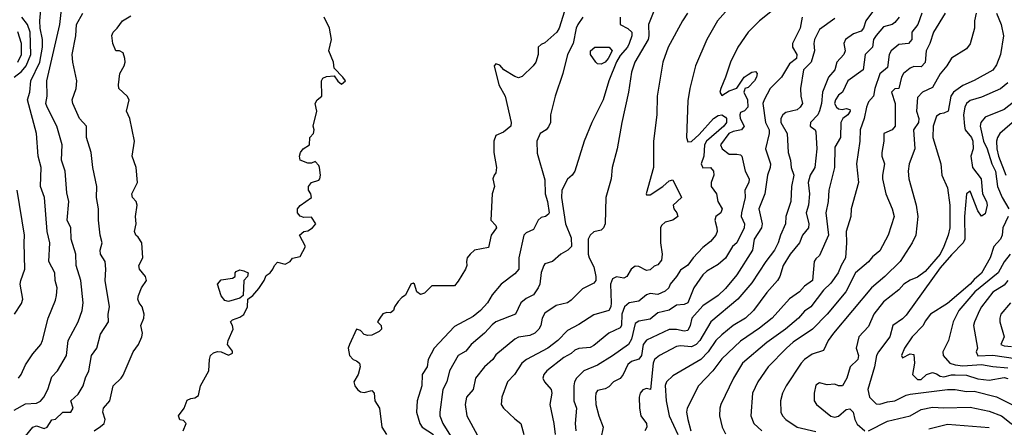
# Model space of a CAD drawing. Header units: metres. Extents: x -51132 to -49532, y -231222 to -229437.
# Tile 452 of 656: x -50017 to -49886, y -230591 to -230537. Entities that reach past the tile are written whole.
import ezdxf

# ---------------------------------------------------------------- set-up
doc = ezdxf.new("R2010")
doc.units = ezdxf.units.M
for name, color, linetype in [('CONTOUR_HALF', 8, 'Continuous'), ('CONTOUR_INDEX', 1, 'Continuous'), ('CONTOUR_INTER', 3, 'Continuous')]:
    doc.layers.add(name, color=color, linetype=linetype)

msp = doc.modelspace()

# ---------------------------------------------------------------- linework, layer by layer
at = {"layer": 'CONTOUR_HALF'}
for points, elevation in [([(-50017.58, -230588.51), (-50016.08, -230587.65), (-50014.58, -230587.56), (-50014.08, -230587.29), (-50013.61, -230586.76), (-50013.09, -230585.76), (-50012.58, -230584.1), (-50011.8, -230583.26), (-50010.6, -230581.26), (-50010.4, -230579.26), (-50009.05, -230576.76), (-50008.54, -230575.26), (-50008.41, -230574.26), (-50008.73, -230571.26), (-50009.35, -230569.26), (-50009.37, -230567.76), (-50010.01, -230565.76), (-50010.06, -230564.26), (-50010.52, -230563.26), (-50010.32, -230560.76), (-50010.58, -230559.63), (-50010.81, -230556.76), (-50011.26, -230555.26), (-50011.21, -230553.26), (-50011.88, -230550.76), (-50013.19, -230548.26), (-50013.34, -230547.76), (-50013.2, -230546.76), (-50013.21, -230544.76), (-50011.5, -230537.26), (-50011.26, -230535.26)], 77.5), ([(-49932.53, -230535.26), (-49933.31, -230537.26), (-49933.27, -230538.76), (-49933.37, -230539.26), (-49935.14, -230542.26), (-49935.58, -230543.58), (-49935.96, -230546.26), (-49936.87, -230550.26), (-49937.47, -230553.76), (-49938.14, -230556.26), (-49938.29, -230557.76), (-49938.96, -230560.26), (-49939.09, -230563.76), (-49939.28, -230564.26), (-49939.58, -230564.58), (-49940.58, -230564.82), (-49941.08, -230565.24), (-49941.34, -230565.76), (-49941.33, -230567.76), (-49941.21, -230568.26), (-49940.58, -230569.47), (-49940.29, -230570.76), (-49940.33, -230571.26), (-49940.58, -230571.62), (-49942.08, -230572.37), (-49943.58, -230573.88), (-49944.08, -230574.24), (-49945.58, -230574.61), (-49947.08, -230575.63), (-49947.43, -230576.26), (-49947.61, -230577.26), (-49947.88, -230577.76), (-49948.39, -230578.26), (-49949.08, -230578.58), (-49950.58, -230578.81), (-49951.08, -230579.09), (-49953.58, -230581.15), (-49954, -230581.76), (-49955.08, -230582.76), (-49956.31, -230584.26), (-49956.6, -230585.76), (-49957.47, -230586.76), (-49957.67, -230587.76), (-49957.45, -230589.26), (-49956.08, -230591.77)], 77.5), ([(-50017.58, -230544.26), (-50016.58, -230543.48), (-50015.97, -230542.76), (-50015.36, -230541.26), (-50015.42, -230538.26), (-50015.78, -230537.26), (-50016.56, -230536.26)], 76.5), ([(-50006.92, -230591.26), (-50006.08, -230590.7), (-50005.63, -230590.26), (-50005.49, -230589.76), (-50005.77, -230588.76), (-50005.72, -230588.26), (-50004.87, -230587.26), (-50004.43, -230585.26), (-50003.34, -230584.26), (-50003.08, -230583.84), (-50001.75, -230580.76), (-50001.03, -230579.76), (-50000.62, -230578.76), (-50000.54, -230578.26), (-50000.76, -230577.26), (-50000.33, -230576.26), (-50000.3, -230575.76), (-50000.58, -230574.76), (-50000.97, -230574.26), (-50001.15, -230573.76), (-50001.07, -230573.26), (-50000.64, -230572.26), (-49999.97, -230571.26), (-50000.1, -230570.76), (-50000.93, -230569.76), (-50001, -230569.26), (-50000.46, -230568.26), (-50000.62, -230566.26), (-50001.08, -230565.53), (-50001.42, -230565.26), (-50001.57, -230564.76), (-50001.34, -230563.76), (-50001.44, -230562.76), (-50001.22, -230561.26), (-50001.34, -230560.76), (-50001.83, -230560.26), (-50001.95, -230559.76), (-50001.19, -230558.26), (-50001.38, -230556.26), (-50001.9, -230554.76), (-50001.59, -230552.76), (-50002.22, -230549.76), (-50002.66, -230548.76), (-50002.31, -230547.26), (-50002.54, -230546.76), (-50003.67, -230545.76), (-50003.72, -230545.26), (-50003.51, -230543.76), (-50002.94, -230542.76), (-50002.81, -230542.26), (-50002.85, -230541.76), (-50003.08, -230541), (-50003.58, -230540.75), (-50004.08, -230540.73), (-50004.47, -230539.76), (-50004.58, -230538.72), (-50004.42, -230538.26), (-50003.89, -230537.76), (-50003.18, -230536.76), (-50002.08, -230536.12)], 78.5), ([(-49942.05, -230536.26), (-49942.71, -230537.26), (-49942.92, -230537.76), (-49943.33, -230539.76), (-49944.09, -230541.26), (-49944.69, -230543.76), (-49945.71, -230546.76), (-49946.31, -230549.26), (-49946.34, -230550.26), (-49946.58, -230550.85), (-49946.91, -230551.26), (-49947.71, -230551.76), (-49948.13, -230552.76), (-49948.08, -230554.33), (-49947.08, -230557.88), (-49947.02, -230559.76), (-49946.72, -230560.76), (-49946.51, -230562.26), (-49946.58, -230562.46), (-49947, -230562.76), (-49947.58, -230562.9), (-49947.95, -230563.26), (-49948.58, -230564.5), (-49949.58, -230564.96), (-49949.86, -230565.26), (-49950.53, -230568.26), (-49950.54, -230569.76), (-49951.08, -230570.41), (-49952.89, -230571.76), (-49954.08, -230573.19), (-49954.69, -230574.26), (-49955.62, -230575.26), (-49956.58, -230576.05), (-49959.08, -230577.39), (-49961.8, -230580.26), (-49962.56, -230581.76), (-49962.71, -230582.76), (-49963.36, -230583.76), (-49963.4, -230585.26), (-49964.03, -230587.26), (-49964.12, -230588.76), (-49963.67, -230590.26), (-49963.36, -230590.76), (-49961.85, -230591.76)], 78.5), ([(-49923.08, -230535.55), (-49924.17, -230536.76), (-49925.55, -230539.26), (-49927.08, -230542.76), (-49927.82, -230545.76), (-49928.08, -230547.41), (-49928.27, -230552.26), (-49928.08, -230552.83), (-49927.58, -230552.78), (-49926.58, -230551.89), (-49924.67, -230549.76), (-49924.08, -230549.35), (-49923.58, -230549.24), (-49923.08, -230549.55), (-49922.96, -230549.76), (-49922.95, -230550.26), (-49923.29, -230550.76), (-49925.63, -230552.76), (-49925.88, -230553.26), (-49925.97, -230554.76), (-49926.32, -230555.76), (-49926.08, -230556.3), (-49925.08, -230556.26), (-49924.69, -230556.76), (-49924.65, -230557.26), (-49925, -230558.26), (-49924.98, -230558.76), (-49924.3, -230559.76), (-49924.09, -230560.76), (-49923.52, -230561.76), (-49923.69, -230562.26), (-49924.38, -230562.76), (-49924.5, -230563.26), (-49924.22, -230564.26), (-49924.19, -230564.76), (-49924.35, -230565.26), (-49925.08, -230566.1), (-49926.08, -230566.88), (-49927.4, -230568.26), (-49928.08, -230569.23), (-49929.08, -230569.92), (-49929.59, -230570.76), (-49930.42, -230571.76), (-49930.62, -230572.26), (-49931.08, -230572.71), (-49932.08, -230573.14), (-49933.08, -230573), (-49933.58, -230573.17), (-49934.58, -230574.01), (-49935.86, -230574.26), (-49936.51, -230574.76), (-49936.85, -230575.76), (-49936.92, -230577.26), (-49937.08, -230577.57), (-49938.58, -230578.28), (-49940.58, -230579.92), (-49941.08, -230580.16), (-49942.58, -230580.3), (-49943.08, -230580.55), (-49943.58, -230580.99), (-49944.58, -230581.52), (-49946.8, -230583.26), (-49947.23, -230583.76), (-49947.33, -230584.26), (-49947.14, -230584.76), (-49946.25, -230585.76), (-49946.17, -230586.26), (-49946.4, -230587.76), (-49945.87, -230590.26), (-49945.7, -230591.76)], 76.5), ([(-49912.92, -230536.26), (-49913.15, -230537.76), (-49914.17, -230539.76), (-49914.2, -230540.26), (-49913.62, -230541.26), (-49913.65, -230541.76), (-49914.58, -230542.47), (-49915.66, -230544.26), (-49917.17, -230545.76), (-49917.94, -230547.26), (-49918.12, -230547.76), (-49917.79, -230550.26), (-49917.28, -230551.26), (-49917.28, -230551.76), (-49917.79, -230553.76), (-49917.12, -230555.76), (-49917.14, -230556.26), (-49917.51, -230557.26), (-49917.88, -230559.76), (-49918.67, -230561.76), (-49918.2, -230563.76), (-49918.32, -230564.26), (-49919.26, -230565.76), (-49919.52, -230567.26), (-49921.58, -230570.52), (-49923.08, -230572.36), (-49924.06, -230573.26), (-49926.08, -230574.65), (-49927.57, -230576.26), (-49927.78, -230577.26), (-49928.08, -230577.9), (-49928.58, -230578.01), (-49929.58, -230577.77), (-49930.58, -230577.8), (-49933.58, -230579.19), (-49934, -230579.76), (-49934.25, -230581.26), (-49934.58, -230581.73), (-49935.58, -230582.06), (-49936.08, -230582.43), (-49936.67, -230583.76), (-49937.08, -230584.28), (-49937.95, -230584.76), (-49938.58, -230585.41), (-49939.08, -230585.68), (-49940.08, -230585.89), (-49940.29, -230586.26), (-49940.37, -230586.76), (-49940.31, -230587.76), (-49939.93, -230589.26), (-49939.34, -230590.76), (-49939.64, -230592.26)], 75.5), ([(-49903.58, -230535.56), (-49904.43, -230536.76), (-49904.77, -230537.76), (-49905.08, -230538.14), (-49906.08, -230538.49), (-49907.16, -230539.26), (-49907.35, -230539.76), (-49907.21, -230540.76), (-49907.36, -230541.26), (-49908.3, -230542.26), (-49908.55, -230543.26), (-49909.42, -230544.26), (-49910.19, -230546.26), (-49910.32, -230547.76), (-49910.58, -230548.74), (-49910.84, -230549.26), (-49911.79, -230550.26), (-49911.83, -230550.76), (-49911.18, -230551.26), (-49911.08, -230551.52), (-49910.94, -230553.76), (-49911.21, -230556.26), (-49911.84, -230557.26), (-49912.1, -230558.26), (-49911.92, -230559.76), (-49912.08, -230561.26), (-49912.36, -230562.26), (-49912.03, -230563.76), (-49912.06, -230564.26), (-49912.87, -230565.26), (-49913.26, -230566.26), (-49914.48, -230567.76), (-49915.41, -230569.26), (-49915.87, -230570.76), (-49916.17, -230571.26), (-49917.58, -230572.89), (-49919.37, -230575.26), (-49920.41, -230576.26), (-49922.06, -230577.26), (-49923.58, -230578.49), (-49924.35, -230579.26), (-49925.4, -230580.76), (-49926.35, -230581.76), (-49930.08, -230583.96), (-49930.93, -230584.76), (-49931.08, -230585.24), (-49930.97, -230587.26), (-49930.58, -230589.26), (-49929.4, -230591.76)], 74.5), ([(-49896.99, -230535.76), (-49897.55, -230537.26), (-49898.32, -230538.26), (-49898.34, -230539.26), (-49898.79, -230539.76), (-49900.08, -230539.93), (-49901.09, -230540.76), (-49901.33, -230541.26), (-49901.58, -230542.95), (-49902.58, -230543.8), (-49903.23, -230545.76), (-49903.41, -230546.76), (-49904.08, -230547.52), (-49904.38, -230548.26), (-49904.66, -230549.76), (-49905.22, -230551.26), (-49905.24, -230552.76), (-49905.69, -230555.76), (-49905.42, -230558.26), (-49906.41, -230561.76), (-49906.42, -230562.76), (-49907.08, -230564.76), (-49907.02, -230566.26), (-49907.17, -230568.26), (-49907.73, -230569.26), (-49908.1, -230570.26), (-49909.08, -230571.61), (-49910.08, -230572.58), (-49911.76, -230574.76), (-49912.58, -230575.36), (-49913.4, -230576.26), (-49915.11, -230577.76), (-49917.58, -230579.52), (-49920.82, -230582.26), (-49922.03, -230584.26), (-49923.72, -230587.76), (-49923.86, -230588.26), (-49923.88, -230589.26), (-49923.53, -230590.76), (-49923.08, -230591.67)], 73.5), ([(-49889.81, -230535.76), (-49890.01, -230536.76), (-49890, -230537.76), (-49890.58, -230539.84), (-49891.08, -230540.5), (-49893.08, -230541.71), (-49893.71, -230542.76), (-49894.58, -230543.83), (-49895.58, -230545.62), (-49896.93, -230546.26), (-49897.58, -230546.96), (-49897.73, -230548.76), (-49897.39, -230549.76), (-49897.46, -230550.26), (-49898.13, -230551.26), (-49897.94, -230553.76), (-49898.7, -230555.76), (-49898.82, -230556.76), (-49898.72, -230557.76), (-49897.76, -230561.26), (-49897.52, -230562.76), (-49897.8, -230565.26), (-49898.29, -230566.26), (-49899.9, -230568.76), (-49901.94, -230570.76), (-49903.71, -230572.26), (-49908.75, -230578.26), (-49909.45, -230579.26), (-49910.08, -230580.59), (-49911.58, -230581.07), (-49912.6, -230581.76), (-49913.05, -230582.26), (-49915.02, -230585.26), (-49915.5, -230586.26), (-49915.76, -230587.26), (-49915.73, -230588.76), (-49915.5, -230589.26), (-49915.07, -230589.76), (-49913.58, -230590.75), (-49911.08, -230591.34)], 72.5), ([(-49940.42, -230540.26), (-49938.54, -230540.26), (-49938.12, -230540.76), (-49938.67, -230541.76), (-49939.08, -230542.24), (-49939.58, -230542.51), (-49940.08, -230542.46), (-49940.31, -230542.26), (-49941, -230541.26), (-49941.02, -230540.76), (-49940.42, -230540.26)], 78.5), ([(-49885.58, -230544.99), (-49886.58, -230545.81), (-49889.08, -230546.91), (-49890.58, -230547.35), (-49891.09, -230547.76), (-49891.3, -230548.26), (-49891.46, -230549.26), (-49891.33, -230550.76), (-49891.24, -230551.26), (-49890.43, -230552.26), (-49890.23, -230552.76), (-49890.21, -230553.76), (-49890.5, -230554.76), (-49890.27, -230556.26), (-49889.15, -230557.76), (-49888.97, -230559.76), (-49888.43, -230560.76), (-49888.32, -230561.26), (-49888.58, -230562.42), (-49889.08, -230562.71), (-49889.58, -230562.03), (-49890.58, -230559.39), (-49891.08, -230559.76), (-49891.35, -230562.76), (-49891.29, -230565.76), (-49891.51, -230566.26), (-49893.08, -230567.85), (-49894.58, -230569.61), (-49899.08, -230575.87), (-49899.58, -230576.39), (-49900.85, -230577.26), (-49901.25, -230578.76), (-49902.77, -230580.76), (-49903.01, -230581.26), (-49903.31, -230582.76), (-49904.16, -230585.76), (-49903.95, -230586.76), (-49903.08, -230587.67), (-49902.58, -230587.71), (-49901.58, -230587.39), (-49900.58, -230587.27), (-49899.08, -230586.52), (-49898.58, -230586.39), (-49893.58, -230585.75), (-49892.58, -230585.77), (-49891.08, -230586.01), (-49890.08, -230585.97), (-49887.08, -230586.74), (-49884.07, -230588.26)], 71.5), ([(-49884.36, -230549.76), (-49886.64, -230551.76), (-49886.97, -230552.26), (-49887.08, -230552.76), (-49887.03, -230553.76), (-49886.81, -230554.76), (-49885.87, -230557.26)], 70.5), ([(-50017.54, -230575.76), (-50016.58, -230574.34), (-50016.41, -230573.76), (-50016.76, -230571.76), (-50016.7, -230571.26), (-50016.13, -230569.76), (-50016.25, -230566.26), (-50016.17, -230565.26), (-50017.15, -230559.26)], 76.5), ([(-49885.28, -230567.76), (-49886.08, -230568.81), (-49886.89, -230570.26), (-49889.97, -230572.76), (-49892.1, -230575.26), (-49892.84, -230576.76), (-49893.48, -230579.26), (-49894.21, -230580.76), (-49894.16, -230581.26), (-49893.28, -230582.26), (-49892.58, -230582.5), (-49891.58, -230582.63), (-49889.08, -230582.45), (-49887.58, -230582.72), (-49885.58, -230582.87)], 70.5), ([(-49885.25, -230574.26), (-49886.51, -230575.76), (-49886.67, -230576.26), (-49886.65, -230576.76), (-49886.08, -230578.76), (-49886.51, -230579.76), (-49886.08, -230579.96), (-49885.08, -230580.04)], 69.5), ([(-49896.08, -230590.98), (-49893.58, -230590.38), (-49888.08, -230590.83)], 72.5)]:
    msp.add_lwpolyline(points, dxfattribs=dict(at, elevation=elevation))
at = {"layer": 'CONTOUR_INDEX'}
for points, elevation in [([(-49908.58, -230536.47), (-49910.58, -230537.9), (-49911.26, -230539.26), (-49911.34, -230539.76), (-49911.26, -230540.76), (-49911.72, -230542.26), (-49912.73, -230543.26), (-49913.12, -230545.76), (-49913.09, -230546.76), (-49912.87, -230547.76), (-49913.18, -230548.26), (-49913.58, -230548.6), (-49915.08, -230548.93), (-49915.45, -230549.26), (-49915.73, -230549.76), (-49915.74, -230550.26), (-49914.9, -230551.76), (-49914.77, -230554.26), (-49914.45, -230555.26), (-49914.35, -230556.26), (-49914, -230557.26), (-49914.34, -230558.76), (-49914.39, -230560.76), (-49915.07, -230562.76), (-49915.11, -230563.76), (-49915.79, -230565.26), (-49916.09, -230566.26), (-49916.6, -230567.26), (-49917.73, -230568.76), (-49919.58, -230571.59), (-49921.46, -230573.76), (-49925.04, -230576.76), (-49926.51, -230579.26), (-49926.98, -230579.76), (-49927.58, -230580.08), (-49929.08, -230579.97), (-49929.58, -230580.06), (-49931.85, -230581.26), (-49932.52, -230581.76), (-49932.71, -230582.26), (-49933.05, -230585.76), (-49933.58, -230585.65), (-49934.08, -230585.8), (-49934.42, -230586.26), (-49934.55, -230586.76), (-49934.52, -230588.26), (-49934.33, -230589.26), (-49933.57, -230590.26), (-49933.53, -230590.76), (-49933.78, -230591.26)], 75), ([(-49885.58, -230571.28), (-49886.08, -230571.88), (-49887.58, -230572.84), (-49889.1, -230574.76), (-49889.36, -230575.26), (-49890.03, -230576.76), (-49890.13, -230577.26), (-49889.63, -230580.26), (-49889.8, -230580.76), (-49889.58, -230581.27), (-49887.58, -230581.2), (-49884.58, -230581.66)], 70)]:
    msp.add_lwpolyline(points, dxfattribs=dict(at, elevation=elevation))
at = {"layer": 'CONTOUR_INTER'}
for points, elevation in [([(-50017, -230584.26), (-50016.65, -230583.76), (-50016.08, -230582.47), (-50015.08, -230581), (-50014.03, -230579.76), (-50013.8, -230579.26), (-50013.07, -230576.26), (-50012.08, -230573.9), (-50011.92, -230573.26), (-50011.87, -230572.26), (-50012.11, -230571.26), (-50012.16, -230570.26), (-50012.95, -230568.76), (-50012.83, -230566.26), (-50013.19, -230564.76), (-50013.53, -230560.26), (-50014.05, -230558.76), (-50013.99, -230556.26), (-50014.37, -230554.76), (-50014.58, -230551.76), (-50015.79, -230547.26), (-50015.49, -230546.26), (-50015.34, -230544.76), (-50014.17, -230542.26), (-50013.8, -230540.26), (-50013.78, -230539.26), (-50014.09, -230537.76), (-50014.15, -230536.76), (-50013.82, -230532.76)], 77), ([(-49944.23, -230534.76), (-49945.16, -230537.76), (-49945.47, -230538.26), (-49947.08, -230539.68), (-49947.58, -230539.9), (-49947.98, -230540.26), (-49947.97, -230541.26), (-49948.27, -230542.26), (-49948.63, -230542.76), (-49950.08, -230544.16), (-49950.58, -230544.35), (-49951.08, -230544.17), (-49952.53, -230543.26), (-49953.08, -230542.64), (-49953.58, -230542.47), (-49953.79, -230542.76), (-49953.17, -230545.26), (-49952.35, -230546.76), (-49951.54, -230550.26), (-49951.58, -230550.77), (-49952.58, -230551.54), (-49953.58, -230552.01), (-49953.87, -230552.76), (-49953.85, -230554.26), (-49953.48, -230556.26), (-49953.58, -230556.98), (-49953.82, -230557.26), (-49953.99, -230557.76), (-49953.77, -230558.76), (-49954.07, -230559.76), (-49954.25, -230563.26), (-49953.58, -230563.95), (-49953.51, -230564.26), (-49954.2, -230565.26), (-49954.58, -230566.91), (-49956.44, -230567.26), (-49956.98, -230567.76), (-49957.38, -230568.26), (-49957.5, -230568.76), (-49957.43, -230569.26), (-49957.62, -230569.76), (-49958.58, -230571.37), (-49959.08, -230571.97), (-49962.08, -230571.99), (-49963.08, -230572.98), (-49963.58, -230573.14), (-49964.08, -230572.76), (-49964.38, -230571.76), (-49964.58, -230571.62), (-49964.86, -230571.76), (-49965.58, -230573.23), (-49966.08, -230573.52), (-49966.58, -230574.08), (-49967.04, -230574.76), (-49967.2, -230575.26), (-49967.58, -230575.57), (-49968.08, -230575.54), (-49968.58, -230575.71), (-49969.01, -230576.26), (-49969.32, -230576.76), (-49968.83, -230577.26), (-49968.76, -230577.76), (-49969.08, -230578.05), (-49970.08, -230578.56), (-49970.58, -230578.6), (-49971.08, -230578.43), (-49971.58, -230577.92), (-49972.08, -230577.74), (-49973.03, -230579.76), (-49973.21, -230580.26), (-49973.01, -230581.26), (-49972.56, -230581.76), (-49972.08, -230581.94), (-49971.7, -230582.26), (-49971.62, -230582.76), (-49971.88, -230583.76), (-49972.43, -230584.76), (-49972.33, -230585.26), (-49971.98, -230585.76), (-49971.58, -230586.05), (-49971.08, -230586.14), (-49970.08, -230585.89), (-49969.75, -230586.26), (-49969.64, -230587.26), (-49969.04, -230588.26), (-49968.73, -230590.76), (-49968.1, -230591.76)], 79), ([(-49915.58, -230534.36), (-49918.58, -230536.76), (-49920.08, -230538.25), (-49921.45, -230540.26), (-49922.41, -230542.26), (-49923.07, -230544.26), (-49923.72, -230545.76), (-49923.82, -230546.26), (-49923.58, -230546.67), (-49922.58, -230546.05), (-49921.58, -230545.7), (-49920.6, -230544.26), (-49920.08, -230543.9), (-49919.58, -230543.59), (-49919.08, -230543.49), (-49918.89, -230543.76), (-49918.95, -230544.26), (-49919.24, -230544.76), (-49920.08, -230545.61), (-49920.5, -230545.76), (-49920.58, -230545.99), (-49920.64, -230546.26), (-49920.15, -230547.26), (-49920.12, -230548.26), (-49920.58, -230548.72), (-49921.08, -230548.96), (-49921.17, -230549.26), (-49921.12, -230549.76), (-49920.61, -230550.76), (-49920.96, -230551.26), (-49922.08, -230551.49), (-49922.66, -230551.76), (-49923.73, -230553.26), (-49923.51, -230553.76), (-49922.58, -230554.47), (-49921.58, -230554.47), (-49921.08, -230554.58), (-49920.91, -230554.76), (-49920.49, -230556.76), (-49919.94, -230557.76), (-49920, -230558.26), (-49920.54, -230559.26), (-49920.46, -230560.26), (-49920.98, -230562.26), (-49921, -230562.76), (-49920.55, -230563.76), (-49920.62, -230564.26), (-49921.58, -230566.26), (-49922.16, -230566.76), (-49923.08, -230568.29), (-49924.08, -230569.16), (-49925.58, -230570.05), (-49926.08, -230570.53), (-49927.29, -230572.26), (-49928.11, -230574.26), (-49928.58, -230574.45), (-49929.58, -230574.56), (-49930.58, -230575.21), (-49932.08, -230575.57), (-49933.08, -230576.41), (-49934.58, -230576.68), (-49935.08, -230577.01), (-49935.58, -230579.08), (-49935.95, -230579.76), (-49938.08, -230581.3), (-49940.08, -230582.53), (-49941.89, -230583.26), (-49942.86, -230584.26), (-49943.14, -230584.76), (-49943.25, -230585.26), (-49943.23, -230587.26), (-49942.89, -230588.26), (-49943.05, -230590.26), (-49942.97, -230591.26)], 76), ([(-50016.08, -230591.97), (-50015.08, -230590.75), (-50014.58, -230590.59), (-50013.58, -230590.96), (-50013.2, -230590.76), (-50012.58, -230589.81), (-50012.08, -230589.7), (-50011.08, -230588.78), (-50010.06, -230588.76), (-50009.72, -230588.26), (-50010.06, -230587.26), (-50009.08, -230586.39), (-50008.41, -230585.26), (-50008.08, -230584.19), (-50007.63, -230583.26), (-50007.28, -230581.26), (-50006.57, -230580.26), (-50006.08, -230578.39), (-50005.05, -230576.76), (-50005.08, -230575.76), (-50004.89, -230574.76), (-50005.46, -230571.26), (-50005.39, -230569.76), (-50005.48, -230568.76), (-50006.09, -230567.76), (-50006.16, -230567.26), (-50005.87, -230566.26), (-50006.13, -230565.26), (-50006.37, -230563.26), (-50006.37, -230561.76), (-50006.65, -230560.26), (-50006.59, -230558.76), (-50007.1, -230556.26), (-50007.33, -230554.26), (-50007.94, -230552.26), (-50007.96, -230550.76), (-50008.87, -230549.76), (-50009.78, -230547.76), (-50009.85, -230547.26), (-50009.32, -230545.76), (-50009.26, -230544.76), (-50009.79, -230542.26), (-50009.86, -230541.26), (-50009.37, -230538.76), (-50009.29, -230537.26), (-50008.44, -230535.76)], 78), ([(-49995.14, -230591.26), (-49994.74, -230590.26), (-49995.08, -230589.88), (-49995.58, -230589.8), (-49995.74, -230589.26), (-49995, -230588.26), (-49994.58, -230587.18), (-49994.08, -230586.95), (-49993.58, -230586.89), (-49993.08, -230586.58), (-49992.82, -230585.26), (-49991.7, -230583.26), (-49991.62, -230581.76), (-49991.48, -230581.26), (-49991.08, -230580.87), (-49990.58, -230580.72), (-49990.08, -230580.77), (-49989.08, -230581.2), (-49988.58, -230580.92), (-49988.58, -230580.66), (-49989.23, -230579.76), (-49989.14, -230579.26), (-49988.47, -230577.76), (-49988.55, -230577.26), (-49988.83, -230576.76), (-49988.58, -230576.49), (-49987.58, -230576.14), (-49987.08, -230575.79), (-49986.57, -230574.76), (-49986.53, -230573.76), (-49985.88, -230573.26), (-49985.08, -230572.36), (-49984.35, -230571.26), (-49984.08, -230570.6), (-49983.58, -230570.24), (-49983.19, -230569.76), (-49983, -230569.26), (-49982.58, -230568.82), (-49981.58, -230569.09), (-49980.92, -230568.76), (-49980.58, -230568.31), (-49979.58, -230568.07), (-49978.88, -230566.76), (-49979.68, -230565.26), (-49979.08, -230564.76), (-49978.58, -230564.66), (-49977.94, -230564.26), (-49977.5, -230563.76), (-49978.08, -230562.85), (-49979.08, -230562.89), (-49979.58, -230562.72), (-49979.94, -230562.26), (-49979.93, -230561.76), (-49979.58, -230561.31), (-49978.07, -230560.26), (-49978.18, -230559.76), (-49978.48, -230559.26), (-49978.49, -230558.76), (-49978.08, -230558.24), (-49977.08, -230557.93), (-49976.95, -230557.76), (-49976.88, -230557.26), (-49977.01, -230556.26), (-49977.08, -230555.99), (-49977.58, -230555.45), (-49978.08, -230555.7), (-49978.58, -230555.67), (-49979.58, -230555.26), (-49979.66, -230554.76), (-49979.53, -230554.26), (-49979.19, -230553.76), (-49978.32, -230553.26), (-49978.29, -230552.26), (-49977.82, -230551.76), (-49977.73, -230551.26), (-49977.83, -230550.76), (-49977.38, -230548.76), (-49977.59, -230547.76), (-49977.34, -230547.26), (-49976.68, -230546.76), (-49976.74, -230544.76), (-49976.58, -230544.4), (-49976.08, -230544.16), (-49975.08, -230544.06), (-49974.58, -230544.79), (-49974.08, -230545.2), (-49973.56, -230544.76), (-49973.9, -230544.26), (-49975.08, -230543.07), (-49975.14, -230542.26), (-49975.75, -230540.76), (-49975.43, -230539.26), (-49975.7, -230537.76), (-49976.41, -230536.26)], 79), ([(-49937.09, -230536.26), (-49937.06, -230537.26), (-49936.08, -230537.78), (-49935.52, -230538.26), (-49935.51, -230538.76), (-49935.86, -230539.76), (-49936.11, -230540.26), (-49937.08, -230541.39), (-49937.58, -230542.23), (-49938.6, -230544.76), (-49939.35, -230547.26), (-49940.85, -230550.26), (-49941.87, -230552.76), (-49943.08, -230556.73), (-49943.46, -230557.26), (-49944.08, -230557.8), (-49944.81, -230559.26), (-49944.86, -230560.26), (-49944.34, -230563.76), (-49943.58, -230565.61), (-49943.56, -230566.76), (-49944.04, -230567.26), (-49944.97, -230567.76), (-49946.06, -230568.76), (-49947.08, -230569.08), (-49947.23, -230569.26), (-49947.58, -230570.19), (-49947.76, -230571.76), (-49947.96, -230572.26), (-49948.58, -230573.18), (-49949.58, -230573.67), (-49950.26, -230574.26), (-49951, -230575.76), (-49953.58, -230576.79), (-49954.08, -230577.17), (-49955.08, -230578.27), (-49956.88, -230579.76), (-49957.58, -230580.65), (-49958.6, -230581.26), (-49959.76, -230583.26), (-49960.12, -230584.76), (-49960.65, -230585.76), (-49961.04, -230588.76), (-49961.01, -230589.26), (-49960.65, -230590.26), (-49959.4, -230592.26)], 78), ([(-49928.13, -230535.76), (-49928.81, -230536.76), (-49930.71, -230540.26), (-49931.42, -230542.26), (-49932.16, -230546.76), (-49932.21, -230549.26), (-49932.63, -230552.76), (-49932.66, -230556.26), (-49933.61, -230559.76), (-49933.58, -230559.9), (-49933.08, -230559.9), (-49931.42, -230558.76), (-49930.58, -230558.01), (-49930.08, -230557.89), (-49928.95, -230560.26), (-49930.05, -230561.26), (-49929.94, -230561.76), (-49929.57, -230562.26), (-49929.43, -230562.76), (-49930.06, -230563.26), (-49931.08, -230563.51), (-49931.58, -230563.95), (-49931.7, -230564.26), (-49931.7, -230566.26), (-49931.49, -230567.76), (-49931.58, -230568.58), (-49932.08, -230569.18), (-49932.58, -230569.39), (-49933.08, -230569.84), (-49933.58, -230569.95), (-49934.58, -230569.4), (-49935.08, -230569.36), (-49935.61, -230569.76), (-49936.21, -230570.76), (-49936.58, -230570.96), (-49937.58, -230570.78), (-49938.08, -230571.05), (-49938.38, -230571.76), (-49938.28, -230574.26), (-49938.33, -230574.76), (-49938.57, -230575.26), (-49940.58, -230575.83), (-49942.58, -230577.14), (-49944.08, -230577.94), (-49945.34, -230579.26), (-49946.7, -230580.26), (-49949.52, -230581.76), (-49950.13, -230582.26), (-49951.13, -230583.76), (-49952.06, -230584.76), (-49952.79, -230586.76), (-49952.87, -230587.76), (-49952.56, -230588.26), (-49951.08, -230589.67), (-49950.25, -230590.26), (-49949.85, -230591.76)], 77), ([(-49900.01, -230536.26), (-49900.58, -230537), (-49900.93, -230537.26), (-49902.08, -230537.58), (-49903.08, -230538.7), (-49903.41, -230539.26), (-49903.58, -230540.26), (-49904.53, -230541.26), (-49904.81, -230543.26), (-49906.82, -230544.76), (-49907.55, -230546.26), (-49908.08, -230546.65), (-49908.48, -230547.26), (-49908.6, -230547.76), (-49908.36, -230548.26), (-49908.08, -230548.46), (-49907.58, -230548.54), (-49907.08, -230548.42), (-49906.58, -230548.56), (-49906.52, -230548.76), (-49906.84, -230549.26), (-49907.49, -230549.76), (-49907.79, -230550.26), (-49907.83, -230552.26), (-49908.58, -230553.55), (-49908.6, -230556.26), (-49909.36, -230559.26), (-49909.45, -230560.76), (-49909.74, -230562.26), (-49909.42, -230565.26), (-49910.58, -230567.97), (-49911.08, -230568.4), (-49911.3, -230568.76), (-49911.55, -230571.26), (-49912.58, -230572.04), (-49913.26, -230572.76), (-49914.58, -230573.73), (-49916.89, -230576.26), (-49918.58, -230577.6), (-49921.08, -230579.33), (-49923.58, -230581.7), (-49924.75, -230583.26), (-49926.67, -230585.26), (-49928.19, -230588.26), (-49928.26, -230588.76), (-49928.08, -230589.77), (-49927.7, -230591.26)], 74), ([(-49893.89, -230535.76), (-49895.45, -230538.26), (-49895.94, -230539.76), (-49896.43, -230540.76), (-49896.58, -230542.29), (-49897.08, -230542.89), (-49898.08, -230542.83), (-49898.58, -230543.04), (-49899.46, -230543.76), (-49899.72, -230544.26), (-49900.05, -230545.76), (-49900.58, -230545.82), (-49901.04, -230546.26), (-49900.54, -230547.76), (-49900.55, -230550.76), (-49900.96, -230551.26), (-49902.04, -230551.76), (-49902.05, -230552.76), (-49902.31, -230554.26), (-49902.31, -230554.76), (-49901.96, -230555.76), (-49902.25, -230557.26), (-49902.23, -230557.76), (-49901.8, -230559.76), (-49900.93, -230561.76), (-49900.7, -230562.76), (-49901.47, -230565.26), (-49902.58, -230567.32), (-49903.58, -230568.15), (-49904.08, -230568.79), (-49905.83, -230570.26), (-49907.11, -230572.76), (-49909.58, -230575.75), (-49911.52, -230577.76), (-49914.08, -230579.48), (-49914.99, -230580.26), (-49917.42, -230582.76), (-49918.77, -230584.76), (-49919.5, -230586.26), (-49919.71, -230589.26), (-49919.32, -230590.26), (-49918.25, -230591.26)], 73), ([(-49887.1, -230535.76), (-49886.47, -230537.26), (-49886.17, -230538.76), (-49886.54, -230541.26), (-49887.08, -230542.62), (-49887.58, -230543.33), (-49890.08, -230544.7), (-49891.58, -230545.34), (-49892.82, -230546.26), (-49893.16, -230546.76), (-49893.5, -230548.76), (-49894.08, -230549.05), (-49894.58, -230549.12), (-49895.08, -230549.44), (-49895.5, -230550.76), (-49895.57, -230552.26), (-49894.47, -230555.76), (-49894.34, -230557.26), (-49893.58, -230558.95), (-49893.3, -230561.26), (-49893.31, -230564.26), (-49893.51, -230565.26), (-49894.07, -230566.76), (-49894.58, -230567.76), (-49896.58, -230570.09), (-49897.58, -230570.84), (-49898.58, -230571.23), (-49899.39, -230571.76), (-49900.08, -230572.51), (-49902.08, -230574.12), (-49903.38, -230575.76), (-49904.08, -230577.37), (-49905.36, -230578.76), (-49905.74, -230580.26), (-49905.41, -230581.26), (-49905.53, -230581.76), (-49906.52, -230582.76), (-49906.95, -230584.26), (-49907.55, -230585.26), (-49908.08, -230585.28), (-49908.58, -230585.05), (-49909.58, -230585.12), (-49910.58, -230584.86), (-49911.08, -230585.2), (-49911.32, -230586.26), (-49911.32, -230587.26), (-49911.01, -230587.76), (-49909.08, -230589.29), (-49908.58, -230589.46), (-49908.08, -230589.31), (-49907.08, -230588.4), (-49906.58, -230588.31), (-49906.12, -230588.76), (-49905.89, -230589.76), (-49905.58, -230590.37), (-49904.58, -230591.24)], 72), ([(-50017.08, -230542.24), (-50016.59, -230541.26), (-50016.59, -230539.76), (-50017.08, -230538.23)], 76), ([(-49883.81, -230546.76), (-49886.08, -230548.53), (-49888.58, -230549.58), (-49889.18, -230550.26), (-49889.25, -230550.76), (-49888.83, -230552.76), (-49888.35, -230553.76), (-49887.73, -230555.76), (-49887.22, -230556.76), (-49886.94, -230558.76), (-49886.36, -230560.26), (-49885.47, -230561.76)], 71), ([(-49885.54, -230562.76), (-49886.26, -230564.26), (-49886.33, -230565.26), (-49886.54, -230565.76), (-49887.44, -230566.76), (-49887.93, -230568.26), (-49889.08, -230570.31), (-49890.08, -230571.13), (-49890.58, -230571.76), (-49893.58, -230574.32), (-49895.86, -230575.76), (-49896.58, -230576.67), (-49896.83, -230577.26), (-49898.3, -230578.76), (-49899.32, -230580.26), (-49899.73, -230581.26), (-49899.58, -230581.56), (-49898.58, -230581.02), (-49898.08, -230581.1), (-49897.98, -230582.26), (-49898.25, -230583.76), (-49897.58, -230584.42), (-49897.08, -230584.43), (-49896.4, -230583.76), (-49895.58, -230583.52), (-49895.08, -230583.66), (-49894.58, -230584), (-49894.08, -230584.06), (-49893.08, -230583.81), (-49892.58, -230583.81), (-49891.08, -230583.86), (-49889.58, -230584.36), (-49888.08, -230584.51), (-49886.08, -230584.17), (-49885.58, -230584.32)], 71), ([(-49988.22, -230570.26), (-49988.08, -230570.06), (-49987.58, -230569.85), (-49987.08, -230569.98), (-49986.5, -230570.26), (-49986.56, -230570.76), (-49987.06, -230571.26), (-49987.16, -230573.26), (-49987.58, -230573.61), (-49989.08, -230574.08), (-49989.58, -230573.93), (-49990.08, -230573.31), (-49990.56, -230571.76), (-49990.08, -230571.19), (-49988.58, -230570.95), (-49988.22, -230570.76), (-49988.22, -230570.26)], 79), ([(-49904.08, -230591.24), (-49901.58, -230589.96), (-49898.58, -230589.25), (-49897.08, -230588.44), (-49895.58, -230588.11), (-49894.08, -230588.21), (-49890.58, -230588.12), (-49888.08, -230588.63), (-49886.43, -230589.26), (-49885.13, -230590.26), (-49882.58, -230591.84)], 72)]:
    msp.add_lwpolyline(points, dxfattribs=dict(at, elevation=elevation))

doc.saveas('drawing.dxf')
